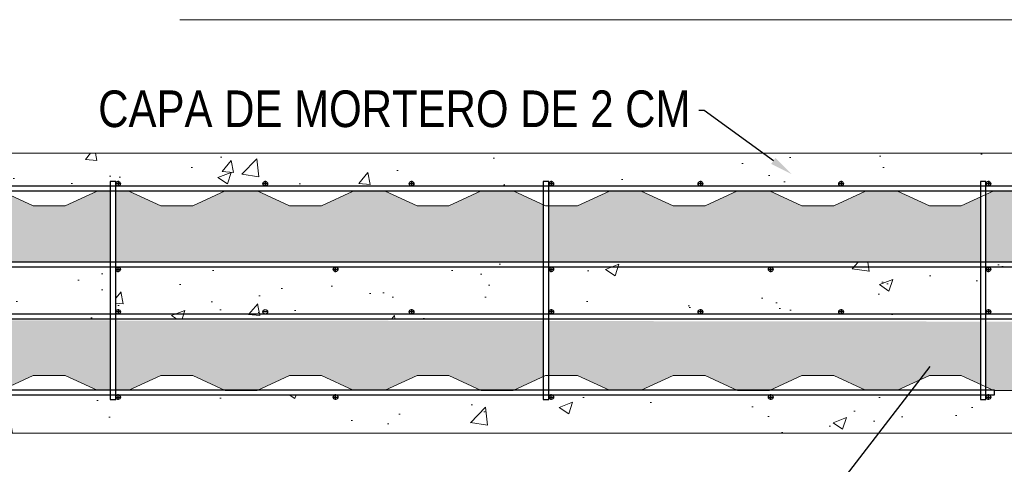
# Model space of a CAD drawing. Header units: millimetres. Extents: x 0 to 30, y 0 to 35.5.
# Tile 491 of 656: x 15.2 to 22, y 8.6 to 11.6. Entities that reach past the tile are written whole.
import ezdxf
from ezdxf import colors
from ezdxf.entities.mleader import LeaderData, LeaderLine
from ezdxf.math import Vec2, Vec3

# ---------------------------------------------------------------- set-up
doc = ezdxf.new("R2010")
doc.units = ezdxf.units.MM
doc.linetypes.add('DASHED2', pattern=[9.525, 6.35, -3.175])
for name, color, linetype in [('conector', 5, 'Continuous'), ('longitudinal', 6, 'Continuous'), ('transversal', 1, 'Continuous')]:
    doc.layers.add(name, color=color, linetype=linetype)
doc.layers.add('TEXTO', color=7, linetype='DASHED2', lineweight=0)
doc.styles.add('Erika', font='techl___.ttf', dxfattribs={"height": 0.25})
doc.styles.get("Standard").update_dxf_attribs({"font": 'arial.ttf'})

# ---------------------------------------------------------------- blocks, each defined once
blk = doc.blocks.new('1')
at = {"lineweight": 0}
h = blk.add_hatch(dxfattribs=at)
h.set_pattern_fill('AR-CONC', color=256, scale=0.00512)
h.set_pattern_definition([(50, (-98.2985, -8.25876), (0.9327855, -0.081608), [0.097536, -1.072896]), (355, (-98.2985, -8.2588), (-0.180446, 0.978211), [0.078029, -0.85832]), (100.45144, (-98.2208, -8.2656), (0.752339, 0.896603), [0.082893, -0.911822]), (46.1842, (-98.2985, -7.9987), (1.387925, -0.215257), [0.146304, -1.609344]), (96.6356, (-98.1828, -8.0166), (1.215509, 1.266822), [0.12434, -1.367734]), (351.1842, (-98.2985, -7.9987), (1.21551, 1.266822), [0.117043, -1.287474]), (21, (-98.16845, -8.0637), (0.7762657, -0.523598), [0.097536, -1.072896]), (326, (-98.16845, -8.0637), (0.3164264, 0.9430424), [0.078029, -0.858317]), (71.45144, (-98.1038, -8.1073), (1.092692, 0.4194446), [0.082893, -0.9118205]), (37.5, (-98.2985, -8.25876), (0.01581365, 0.4329218), [0, -0.847913, 0, -0.8713216, 0, -0.861568]), (7.5, (-98.2985, -8.25876), (0.3421167, 0.5129245), [0, -0.4967834, 0, -0.8284058, 0, -0.3283712]), (327.5, (-98.5885, -8.25876), (0.6942238, -0.0293312), [0, -0.32512, 0, -1.0143744, 0, -1.3459968]), (317.5, (-98.71855, -8.25876), (0.7584214, 0.1301836), [0, -0.422656, 0, -0.6736486, 0, -0.9558528])])
h.paths.add_polyline_path([(22.1813, 8.7732), (22.1813, 9.0854), (22.1015, 9.0649), (21.8887, 9.0649), (21.8887, 9.0352), (21.8471, 9.0352, -0.414214), (21.8631, 9.0192, -1), (21.8311, 9.0192), (21.8311, 9.0032), (21.7927, 9.0032), (21.7927, 9.0352), (20.3623, 9.0352, -0.414214), (20.3783, 9.0192, -1), (20.3463, 9.0192, -0.414214), (20.3623, 9.0352), (18.8647, 9.0352, -0.414214), (18.8807, 9.0192, -0.998533), (18.8487, 9.0191), (18.8487, 9.0032), (18.8103, 9.0032), (18.8103, 9.0352), (17.3927, 9.0352, -0.414214), (17.4087, 9.0192, -1), (17.3767, 9.0192, -0.414214), (17.3927, 9.0352), (15.9079, 9.0352, -0.414214), (15.9239, 9.0192, -1), (15.8919, 9.0192), (15.8919, 9.0032), (15.8535, 9.0032), (15.8535, 9.0352), (14.6663, 9.0352, -0.414214), (14.6823, 9.0192, -1), (14.6503, 9.0192, -0.414214), (14.6663, 9.0352), (12.9511, 9.0352, -0.414214), (12.9671, 9.0192, -1), (12.9351, 9.0192), (12.9351, 9.0032), (12.8967, 9.0032), (12.8967, 9.0352), (11.9527, 9.0352, -0.414214), (11.9687, 9.0192, -1), (11.9367, 9.0192, -0.414214), (11.9527, 9.0352), (10.9543, 9.0352, -0.414214), (10.9703, 9.0192, -1), (10.9383, 9.0192, -0.414214), (10.9543, 9.0352), (9.9687, 9.0352, -0.414214), (9.9847, 9.0192, -1), (9.9527, 9.0192), (9.9527, 9.0032), (9.9143, 9.0032), (9.9143, 9.0352), (8.9831, 9.0352, -0.414214), (8.9991, 9.0192, -1), (8.9671, 9.0192, -0.414214), (8.9831, 9.0352), (8.0231, 9.0352, -0.414214), (8.0391, 9.0192, -1), (8.0071, 9.0192, -0.414214), (8.0231, 9.0352), (7.0247, 9.0352, -0.414214), (7.0407, 9.0192, -1), (7.0087, 9.0192), (7.0087, 9.0032), (6.9703, 9.0032), (6.9703, 9.0352), (6.8053, 9.0352), (6.8053, 8.7732)])
h.paths.add_polyline_path([(6.8053, 9.5537), (6.9703, 9.5537), (6.9703, 9.9402), (6.8053, 9.9402)])
h.paths.add_polyline_path([(9.9143, 9.5537), (9.9143, 9.9402), (7.0087, 9.9402), (7.0087, 9.5537)])
h.paths.add_polyline_path([(12.8967, 9.5537), (12.8967, 9.9402), (9.9527, 9.9402), (9.9527, 9.5537)])
h.paths.add_polyline_path([(12.9351, 9.9402), (12.9351, 9.5537), (15.8535, 9.5537), (15.8535, 9.9402)])
h.paths.add_polyline_path([(18.8103, 9.5537), (18.8103, 9.9402), (15.8919, 9.9402), (15.8919, 9.5537)])
h.paths.add_polyline_path([(18.8487, 9.9402), (18.8487, 9.5537), (21.7927, 9.5537), (21.7927, 9.9402)])
h.paths.add_polyline_path([(22.1813, 9.9402), (21.8311, 9.9402), (21.8311, 9.5537), (22.1813, 9.5537)])
h.paths.add_polyline_path([(6.8053, 10.685), (6.8053, 10.3267), (6.9703, 10.4025), (6.9703, 10.493), (7.0087, 10.493), (7.0087, 10.477, -1), (7.0407, 10.477, -0.414214), (7.0247, 10.461), (8.5031, 10.461, -0.414214), (8.4871, 10.477, -1), (8.5191, 10.477, -0.414214), (8.5031, 10.461), (9.9143, 10.461), (9.9143, 10.493), (9.9527, 10.493), (9.9527, 10.477, -1), (9.9847, 10.477, -0.414214), (9.9687, 10.461), (11.4727, 10.461, -0.414214), (11.4567, 10.477, -1), (11.4887, 10.477, -0.414214), (11.4727, 10.461), (12.8967, 10.461), (12.8967, 10.493), (12.9351, 10.493), (12.9351, 10.477, -1), (12.9671, 10.477, -0.414214), (12.9511, 10.461), (14.1991, 10.461, -0.414214), (14.1831, 10.477, -1), (14.2151, 10.477, -0.414214), (14.1991, 10.461), (15.8535, 10.461), (15.8535, 10.493), (15.8919, 10.493), (15.8919, 10.477, -1), (15.9239, 10.477, -0.414214), (15.9079, 10.461), (16.9127, 10.461, -0.414214), (16.8967, 10.477, -1), (16.9287, 10.477, -0.414214), (16.9127, 10.461), (17.9111, 10.461, -0.414214), (17.8951, 10.477, -1), (17.9271, 10.477, -0.414214), (17.9111, 10.461), (18.8103, 10.461), (18.8103, 10.493), (18.8487, 10.493), (18.8487, 10.477, -1), (18.8807, 10.477, -0.414214), (18.8647, 10.461), (19.8823, 10.461, -0.414214), (19.8663, 10.477, -1), (19.8983, 10.477, -0.414214), (19.8823, 10.461), (20.8423, 10.461, -0.414214), (20.8263, 10.477, -1), (20.8583, 10.477, -0.414214), (20.8423, 10.461), (21.7927, 10.461), (21.7927, 10.493), (21.8311, 10.493), (21.8311, 10.477, -1), (21.8631, 10.477, -0.414214), (21.8471, 10.461), (22.1813, 10.461), (22.1813, 10.685)])
h = blk.add_hatch(dxfattribs=at)
h.set_pattern_fill('HONEY', color=256, scale=0.0192)
h.set_pattern_definition([(0, (-69.311, -11.37083), (0.09144, 0.052792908), [0.06096, -0.12192]), (120, (-69.311, -11.37083), (-0.09144, 0.05279291), [0.06096, -0.12192]), (60, (-69.311, -11.37083), (2e-10, 0.105585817), [-0.12192, 0.06096])])
h.paths.add_polyline_path([(7.0087, 9.9404), (9.9143, 9.9402), (9.9143, 10.4053), (9.863, 10.4289), (9.6454, 10.4289), (9.424, 10.3267), (9.2064, 10.3267), (8.9888, 10.4267), (8.7712, 10.4267), (8.5537, 10.3267), (8.3361, 10.3267), (8.1146, 10.4289), (7.897, 10.4289), (7.6756, 10.3267), (7.458, 10.3267), (7.2405, 10.4267), (7.0229, 10.4267), (7.0087, 10.4202)])
h.paths.add_polyline_path([(6.8053, 9.9402), (6.9703, 9.9404), (6.9703, 10.4025), (6.8053, 10.3267)])
h.paths.add_polyline_path([(9.9527, 9.9402), (12.8967, 9.9402), (12.8967, 10.3267), (12.7031, 10.3267), (12.4855, 10.4267), (12.2679, 10.4267), (12.0504, 10.3267), (11.8328, 10.3267), (11.6114, 10.4289), (11.3938, 10.4289), (11.1723, 10.3267), (10.9547, 10.3267), (10.7372, 10.4267), (10.5196, 10.4267), (10.302, 10.3267), (10.0844, 10.3267), (9.9527, 10.3875)])
h.paths.add_polyline_path([(12.9351, 9.9402), (15.8535, 9.9402), (15.8535, 10.4267), (15.7646, 10.4267), (15.5471, 10.3267), (15.3295, 10.3267), (15.1081, 10.4289), (14.8905, 10.4289), (14.669, 10.3267), (14.4514, 10.3267), (14.2339, 10.4267), (14.0163, 10.4267), (13.7987, 10.3267), (13.5811, 10.3267), (13.3597, 10.4289), (13.1421, 10.4289), (12.9351, 10.3334)])
h.paths.add_polyline_path([(15.8919, 9.9402), (18.8103, 9.9402), (18.8103, 10.3341), (18.6048, 10.4289), (18.3872, 10.4289), (18.1658, 10.3267), (17.9482, 10.3267), (17.7306, 10.4267), (17.513, 10.4267), (17.2955, 10.3267), (17.0779, 10.3267), (16.8564, 10.4289), (16.6388, 10.4289), (16.4174, 10.3267), (16.1998, 10.3267), (15.9822, 10.4267), (15.8919, 10.4267)])
h.paths.add_polyline_path([(18.8487, 9.9402), (21.7927, 9.9402), (21.7927, 10.3868), (21.6625, 10.3267), (21.4449, 10.3267), (21.2273, 10.4267), (21.0097, 10.4267), (20.7922, 10.3267), (20.5746, 10.3267), (20.3531, 10.4289), (20.1355, 10.4289), (19.9141, 10.3267), (19.6965, 10.3267), (19.479, 10.4267), (19.2614, 10.4267), (19.0438, 10.3267), (18.8487, 10.3267)])
h.paths.add_polyline_path([(21.8311, 9.9402), (22.1813, 9.9402), (22.1813, 10.4085), (22.1015, 10.4289), (21.8839, 10.4289), (21.8311, 10.4046)])
h = blk.add_hatch(dxfattribs=at)
h.set_pattern_fill('HONEY', color=256, scale=0.0192)
h.set_pattern_definition([(0, (-69.311, -11.757344), (0.09144, 0.052792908), [0.06096, -0.12192]), (120, (-69.311, -11.757344), (-0.09144, 0.05279291), [0.06096, -0.12192]), (60, (-69.311, -11.757344), (2e-10, 0.105585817), [-0.12192, 0.06096])])
h.paths.add_polyline_path([(7.0087, 9.5534), (9.9143, 9.5498), (9.9143, 9.0886), (9.863, 9.0649), (9.6454, 9.0649), (9.424, 9.1672), (9.2064, 9.1672), (8.9888, 9.0672), (8.7712, 9.0672), (8.5537, 9.1672), (8.3361, 9.1672), (8.1146, 9.0649), (7.897, 9.0649), (7.6756, 9.1672), (7.458, 9.1672), (7.2405, 9.0672), (7.0229, 9.0672), (7.0087, 9.0737)])
h.paths.add_polyline_path([(6.8053, 9.5537), (6.9703, 9.5535), (6.9703, 9.0913), (6.8053, 9.1672)])
h.paths.add_polyline_path([(9.9527, 9.5498), (12.8967, 9.5462), (12.8967, 9.1672), (12.7031, 9.1672), (12.4855, 9.0672), (12.2679, 9.0672), (12.0504, 9.1672), (11.8328, 9.1672), (11.6114, 9.0649), (11.3938, 9.0649), (11.1723, 9.1672), (10.9547, 9.1672), (10.7372, 9.0672), (10.5196, 9.0672), (10.302, 9.1672), (10.0844, 9.1672), (9.9527, 9.1063)])
h.paths.add_polyline_path([(12.9351, 9.5461), (15.8535, 9.5425), (15.8535, 9.0672), (15.7646, 9.0672), (15.5471, 9.1672), (15.3295, 9.1672), (15.1081, 9.0649), (14.8905, 9.0649), (14.669, 9.1672), (14.4514, 9.1672), (14.2339, 9.0672), (14.0163, 9.0672), (13.7987, 9.1672), (13.5811, 9.1672), (13.3597, 9.0649), (13.1421, 9.0649), (12.9351, 9.1605)])
h.paths.add_polyline_path([(15.8919, 9.5425), (18.8103, 9.5389), (18.8103, 9.1598), (18.6048, 9.0649), (18.3872, 9.0649), (18.1658, 9.1672), (17.9482, 9.1672), (17.7306, 9.0672), (17.513, 9.0672), (17.2955, 9.1672), (17.0779, 9.1672), (16.8564, 9.0649), (16.6388, 9.0649), (16.4174, 9.1672), (16.1998, 9.1672), (15.9822, 9.0672), (15.8919, 9.0672)])
h.paths.add_polyline_path([(18.8487, 9.5388), (21.7927, 9.5352), (21.7927, 9.107), (21.6625, 9.1672), (21.4449, 9.1672), (21.2273, 9.0672), (21.0097, 9.0672), (20.7922, 9.1672), (20.5746, 9.1672), (20.3531, 9.0649), (20.1355, 9.0649), (19.9141, 9.1672), (19.6965, 9.1672), (19.479, 9.0672), (19.2614, 9.0672), (19.0438, 9.1672), (18.8487, 9.1672)])
h.paths.add_polyline_path([(21.8311, 9.5351), (22.1813, 9.5347), (22.1813, 9.0854), (22.1015, 9.0649), (21.8839, 9.0649), (21.8311, 9.0893)])
for p, q in [((6.8053, 10.685), (22.1813, 10.685)), ((6.8053, 8.7732), (22.1813, 8.7732))]:
    blk.add_line(p, q, dxfattribs=at)
for points in [[(22.1015, 10.4289), (21.8839, 10.4289), (21.6625, 10.3267), (21.4449, 10.3267), (21.4449, 10.3267), (21.2273, 10.4267), (21.0097, 10.4267), (21.0097, 10.4267), (20.7922, 10.3267), (20.5746, 10.3267), (20.3531, 10.4289), (20.1355, 10.4289), (19.9141, 10.3267), (19.6965, 10.3267), (19.6965, 10.3267), (19.479, 10.4267), (19.2614, 10.4267), (19.2614, 10.4267), (19.0438, 10.3267), (18.8262, 10.3267), (18.6048, 10.4289), (18.3872, 10.4289), (18.1658, 10.3267), (17.9482, 10.3267), (17.9482, 10.3267), (17.7306, 10.4267), (17.513, 10.4267), (17.513, 10.4267), (17.2955, 10.3267), (17.0779, 10.3267), (16.8564, 10.4289), (16.6388, 10.4289), (16.4174, 10.3267), (16.1998, 10.3267), (16.1998, 10.3267), (15.9822, 10.4267), (15.7646, 10.4267), (15.7646, 10.4267), (15.5471, 10.3267), (15.3295, 10.3267), (15.1081, 10.4289)], [(6.8053, 9.9402), (22.1813, 9.9402)], [(22.1015, 9.0649), (21.8839, 9.0649), (21.6625, 9.1672), (21.4449, 9.1672), (21.4449, 9.1672), (21.2273, 9.0672), (21.0097, 9.0672), (21.0097, 9.0672), (20.7922, 9.1672), (20.5746, 9.1672), (20.3531, 9.0649), (20.1355, 9.0649), (19.9141, 9.1672), (19.6965, 9.1672), (19.6965, 9.1672), (19.479, 9.0672), (19.2614, 9.0672), (19.2614, 9.0672), (19.0438, 9.1672), (18.8262, 9.1672), (18.6048, 9.0649), (18.3872, 9.0649), (18.1658, 9.1672), (17.9482, 9.1672), (17.9482, 9.1672), (17.7306, 9.0672), (17.513, 9.0672), (17.513, 9.0672), (17.2955, 9.1672), (17.0779, 9.1672), (16.8564, 9.0649), (16.6388, 9.0649), (16.4174, 9.1672), (16.1998, 9.1672), (16.1998, 9.1672), (15.9822, 9.0672), (15.7646, 9.0672), (15.7646, 9.0672), (15.5471, 9.1672), (15.3295, 9.1672), (15.1081, 9.0649)], [(6.8053, 9.5537), (22.1813, 9.5537)]]:
    blk.add_lwpolyline(points, dxfattribs=at)
at = {"layer": 'conector', "lineweight": 30}
for points in [[(15.8919, 10.493), (15.8535, 10.493), (15.8535, 9.0032), (15.8919, 9.0032)], [(18.8487, 10.493), (18.8103, 10.493), (18.8103, 9.0032), (18.8487, 9.0032)], [(21.8311, 10.493), (21.7927, 10.493), (21.7927, 9.0032), (21.8311, 9.0032)]]:
    blk.add_lwpolyline(points, close=True, dxfattribs=at)
at = {"layer": 'longitudinal', "lineweight": 30}
for p, q in [((15.9079, 10.4962), (15.9079, 10.4578)), ((16.9127, 10.4962), (16.9127, 10.4578)), ((17.9111, 10.4962), (17.9111, 10.4578)), ((18.8647, 10.4962), (18.8647, 10.4578)), ((19.8823, 10.4962), (19.8823, 10.4578)), ((20.8423, 10.4962), (20.8423, 10.4578)), ((21.8471, 10.4962), (21.8471, 10.4578)), ((15.9271, 10.477), (15.8887, 10.477)), ((16.9319, 10.477), (16.8935, 10.477)), ((17.9303, 10.477), (17.8919, 10.477)), ((18.8839, 10.477), (18.8455, 10.477)), ((19.9015, 10.477), (19.8631, 10.477)), ((20.8615, 10.477), (20.8231, 10.477)), ((21.8663, 10.477), (21.8279, 10.477)), ((15.8887, 9.8922), (15.9271, 9.8922)), ((15.9079, 9.873), (15.9079, 9.9114)), ((17.3735, 9.8922), (17.4119, 9.8922)), ((17.3927, 9.873), (17.3927, 9.9114)), ((18.8455, 9.8922), (18.8839, 9.8922)), ((18.8647, 9.873), (18.8647, 9.9114)), ((20.3431, 9.8922), (20.3815, 9.8922)), ((20.3623, 9.873), (20.3623, 9.9114)), ((21.8279, 9.8922), (21.8663, 9.8922)), ((21.8471, 9.873), (21.8471, 9.9114)), ((15.9079, 9.6209), (15.9079, 9.5825)), ((17.9111, 9.6209), (17.9111, 9.5825)), ((18.8647, 9.6209), (18.8647, 9.5825)), ((19.8823, 9.6209), (19.8823, 9.5825)), ((20.8423, 9.6209), (20.8423, 9.5825)), ((21.8471, 9.6209), (21.8471, 9.5825)), ((15.9271, 9.6017), (15.8887, 9.6017)), ((16.9319, 9.6017), (16.8935, 9.6017)), ((17.9303, 9.6017), (17.8919, 9.6017)), ((18.8839, 9.6017), (18.8455, 9.6017)), ((19.9015, 9.6017), (19.8631, 9.6017)), ((20.8615, 9.6017), (20.8231, 9.6017)), ((21.8663, 9.6017), (21.8279, 9.6017)), ((15.8887, 9.0192), (15.9271, 9.0192)), ((15.9079, 9), (15.9079, 9.0384)), ((17.3735, 9.0192), (17.4119, 9.0192)), ((17.3927, 9), (17.3927, 9.0384)), ((18.8455, 9.0192), (18.8839, 9.0192)), ((18.8647, 9), (18.8647, 9.0384)), ((20.3431, 9.0192), (20.3815, 9.0192)), ((20.3623, 9), (20.3623, 9.0384)), ((21.8279, 9.0192), (21.8663, 9.0192)), ((21.8471, 9), (21.8471, 9.0384))]:
    blk.add_line(p, q, dxfattribs=at)
for centre in [(15.9079, 10.477), (16.9127, 10.477), (17.9111, 10.477), (18.8647, 10.477), (19.8823, 10.477), (20.8423, 10.477), (21.8471, 10.477), (15.9079, 9.8922), (17.3927, 9.8922), (18.8647, 9.8922), (20.3623, 9.8922), (21.8471, 9.8922), (15.9079, 9.6017), (16.9127, 9.6017), (17.9111, 9.6017), (18.8647, 9.6017), (19.8823, 9.6017), (20.8423, 9.6017), (21.8471, 9.6017), (15.9079, 9.0192), (17.3927, 9.0192), (18.8647, 9.0192), (20.3623, 9.0192), (21.8471, 9.0192)]:
    blk.add_circle(centre, 0.016, dxfattribs=at)
at = {"layer": 'TEXTO'}
blk.add_line((6.8053, 11.5972), (22.1813, 11.5972), dxfattribs=at)
at = {"layer": 'transversal', "lineweight": 30}
for points in [[(22.8423, 10.461), (6.9703, 10.461), (6.9703, 10.429), (22.8423, 10.429)], [(6.8053, 9.9082), (22.1813, 9.9082), (22.1813, 9.9402), (6.8053, 9.9402)], [(22.1813, 9.5857), (6.8053, 9.5857), (6.8053, 9.5537), (22.1813, 9.5537)], [(6.0167, 9.0352), (21.8887, 9.0352), (21.8887, 9.0672), (6.0167, 9.0672)]]:
    blk.add_lwpolyline(points, close=True, dxfattribs=at)
at = {"layer": 'TEXTO', "linetype": 'ByBlock', "lineweight": 0, "insert": (19.8139, 11.1137), "char_height": 0.25, "attachment_point": 3, "style": 'Erika'}
blk.add_mtext('CAPA DE MORTERO DE 2 CM', dxfattribs=at)
at = {"lineweight": 0}
ml = blk.add_multileader_mtext('Standard', dxfattribs=at)
ml.set_content('', color=256)
ml.set_leader_properties()
ml.build(insert=Vec2(0, 0))
ml.multileader.update_dxf_attribs({"arrow_head_size": 0.1536, "scale": 3})
ctx = ml.context
ctx.base_point, ctx.scale, ctx.char_height, ctx.arrow_head_size, ctx.landing_gap_size, ctx.plane_origin = Vec3(19.7179, 10.977), 3, 0.4608, 0.1536, 0.0768, Vec3(19.3, 8.9602)
ctx.text_align_type = 2
notes = []
notes.append((ctx, [(0, (1, 1, 0), (19.9069, 10.977), (-1, 0), 0.0355, [(0, [(20.5044, 10.5424)], 0, [])])]))
ctx.mtext.insert, ctx.mtext.alignment, ctx.mtext.flow_direction = Vec3(19.7947, 11.2074), 3, 5
ml = blk.add_multileader_mtext('Standard', dxfattribs=at)
ml.set_content('', color=256)
ml.set_leader_properties()
ml.build(insert=Vec2(0, 0))
ml.multileader.update_dxf_attribs({"arrow_head_size": 0.1536, "scale": 3})
ctx = ml.context
ctx.base_point, ctx.scale, ctx.char_height, ctx.arrow_head_size, ctx.landing_gap_size, ctx.plane_origin = Vec3(20.422, 8.3349), 3, 0.4608, 0.1536, 0.0768, Vec3(20.3368, 8.174)
ctx.text_align_type = 2
notes.append((ctx, [(0, (1, 1, 0), (20.7593, 8.3349), (-1, 0), 0.1837, [(0, [(21.5413, 9.3501)], 0, [])])]))
ctx.mtext.insert, ctx.mtext.alignment, ctx.mtext.flow_direction = Vec3(20.4988, 8.5653), 3, 5
for ctx, leaders in notes:
    for number, flags, end, landing, length, lines in leaders:
        leader = LeaderData()
        leader.index, (leader.has_last_leader_line, leader.has_dogleg_vector, leader.attachment_direction) = number, flags
        leader.last_leader_point, leader.dogleg_vector, leader.dogleg_length = Vec3(end), Vec3(landing), length
        for number, points, colour, breaks in lines:
            line = LeaderLine()
            line.index, line.vertices, line.color, line.breaks = number, Vec3.list(points), colors.encode_raw_color(colour), breaks
            leader.lines.append(line)
        ctx.leaders.append(leader)

msp = doc.modelspace()

# ---------------------------------------------------------------- block references
msp.add_blockref('1', (0, 0))

doc.saveas('drawing.dxf')
